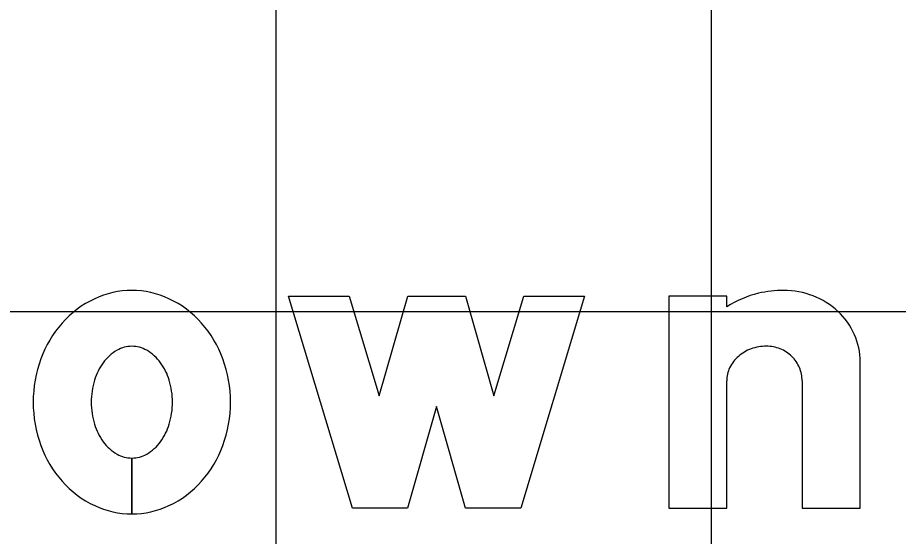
# Model space of a CAD drawing. Extents: x 1797809 to 2198143, y 249608 to 1237864.
# Drawn here: x 2197316.901 to 2197320.948, y 1237168.073 to 1237170.456 of the extents above; entities that cross this region are included whole.
import ezdxf

# ---------------------------------------------------------------- set-up
doc = ezdxf.new("R2010")
doc.units = 0
for name, color, linetype in [('GSBWFILL', 7, 'Continuous'), ('GSCOLORFILL', 7, 'Continuous'), ('GSOUTLINE', 7, 'Continuous'), ('GSSHT', 7, 'Continuous')]:
    doc.layers.add(name, color=color, linetype=linetype)

msp = doc.modelspace()

# ---------------------------------------------------------------- linework, layer by layer
at = {"layer": 'GSBWFILL'}
for p, q in [((2197320.5063, 1237168.7875), (2197320.5063, 1237168.2027)), ((2197317.4263, 1237168.1761), (2197317.4263, 1237168.4327)), ((2197317.4263, 1237168.4327), (2197317.4263, 1237168.1761))]:
    msp.add_line(p, q, dxfattribs=at)
msp.add_lwpolyline([(2197319.5063, 1237169.1761), (2197319.2129, 1237168.2027), (2197318.9596, 1237168.2027), (2197318.8263, 1237168.6694), (2197318.6929, 1237168.2027), (2197318.4396, 1237168.2027), (2197318.1463, 1237169.1761), (2197318.4248, 1237169.1761), (2197318.5628, 1237168.718), (2197318.6937, 1237169.1761), (2197318.9588, 1237169.1761), (2197319.0897, 1237168.718), (2197319.2278, 1237169.1761)], close=True, dxfattribs=at)
for points in [[(2197320.1596, 1237169.1279), (2197320.1596, 1237169.1761), (2197319.8929, 1237169.1761), (2197319.8929, 1237168.2027), (2197320.1596, 1237168.2027), (2197320.1596, 1237168.7875)], [(2197320.5063, 1237168.2027), (2197320.7729, 1237168.2027), (2197320.7729, 1237168.8753)]]:
    msp.add_lwpolyline(points, dxfattribs=at)
for centre, major_axis, ratio, start_param, end_param in [((2197317.4263, 1237168.8009), (0, 0.4018), 0.999994, 0, 0.438571), ((2197317.4263, 1237168.8009), (0, 0.4018), 0.999994, 5.844614, 6.283185), ((2197320.4221, 1237168.6694), (0, 0.5334), 0.999997, 0, 0.219986), ((2197320.4221, 1237168.8273), (0, 0.3754), 0.999997, 5.914285, 6.283185), ((2197317.4516, 1237168.7469), (0, 0.4615), 0.999994, 0.438571, 0.847388), ((2197317.4009, 1237168.7469), (0, 0.4615), 0.999994, 5.435798, 5.844614), ((2197320.4176, 1237168.7229), (0, 0.4802), 0.999997, 0.235088, 0.567132), ((2197320.4311, 1237168.8507), (0, 0.3503), 0.999997, 5.532258, 5.914285), ((2197320.4451, 1237168.8657), (0, 0.3299), 0.999997, 5.130076, 5.532258), ((2197317.4911, 1237168.7121), (0, 0.5141), 0.999994, 0.847388, 1.220117), ((2197317.3614, 1237168.7121), (0, 0.5141), 0.999994, 5.063069, 5.435798), ((2197320.4668, 1237168.8753), (0, 0.3062), 0.999997, 4.712389, 5.130076), ((2197317.4588, 1237168.7512), (0, 0.2035), 0.999994, 0.517724, 0.942), ((2197317.4263, 1237168.8084), (0, 0.1377), 0.999994, 0, 0.517724), ((2197317.4263, 1237168.8084), (0, 0.1377), 0.999994, 5.765461, 6.283185), ((2197317.3937, 1237168.7512), (0, 0.2035), 0.999994, 5.341185, 5.765461), ((2197320.3336, 1237168.7615), (0, 0.1835), 0.999997, 0.345704, 0.715718), ((2197320.3425, 1237168.7367), (0, 0.2099), 0.999997, 0, 0.345704), ((2197320.3425, 1237168.7781), (0, 0.1684), 0.999997, 5.900624, 6.283185), ((2197320.3444, 1237168.7827), (0, 0.1635), 0.999997, 5.51227, 5.900624), ((2197317.553, 1237168.6894), (0, 0.5801), 0.999994, 1.220117, 1.570796), ((2197317.2995, 1237168.6894), (0, 0.5801), 0.999994, 4.712389, 5.063069), ((2197320.3198, 1237168.7774), (0, 0.1625), 0.999997, 0.715718, 1.126231), ((2197320.3472, 1237168.7856), (0, 0.1594), 0.999997, 5.115435, 5.51227), ((2197317.5102, 1237168.7138), (0, 0.267), 0.999994, 0.942, 1.278197), ((2197317.3423, 1237168.7138), (0, 0.267), 0.999994, 5.004989, 5.341185), ((2197320.2985, 1237168.7875), (0, 0.1389), 0.999997, 1.126231, 1.570796), ((2197320.3516, 1237168.7875), (0, 0.1546), 0.999997, 4.712389, 5.115435), ((2197317.5913, 1237168.6894), (0, 0.3517), 0.999994, 1.278197, 1.570796), ((2197317.2612, 1237168.6894), (0, 0.3517), 0.999994, 4.712389, 5.004989), ((2197317.553, 1237168.6894), (0, 0.5801), 0.999994, 1.570796, 1.921476), ((2197317.5913, 1237168.6894), (0, 0.3517), 0.999994, 1.570796, 1.863396), ((2197317.2612, 1237168.6894), (0, 0.3517), 0.999994, 4.419789, 4.712389), ((2197317.2995, 1237168.6894), (0, 0.5801), 0.999994, 4.361709, 4.712389), ((2197317.5102, 1237168.665), (0, 0.267), 0.999994, 1.863396, 2.199593), ((2197317.3423, 1237168.665), (0, 0.267), 0.999994, 4.083593, 4.419789), ((2197317.4911, 1237168.6668), (0, 0.5141), 0.999994, 1.921476, 2.294205), ((2197317.4588, 1237168.6276), (0, 0.2035), 0.999994, 2.199593, 2.623869), ((2197317.3937, 1237168.6276), (0, 0.2035), 0.999994, 3.659317, 4.083593), ((2197317.3614, 1237168.6668), (0, 0.5141), 0.999994, 3.98898, 4.361709), ((2197317.4263, 1237168.5704), (0, 0.1377), 0.999994, 2.623869, 3.141593), ((2197317.4263, 1237168.5704), (0, 0.1377), 0.999994, 3.142077, 3.659317), ((2197317.4516, 1237168.6319), (0, 0.4615), 0.999994, 2.294205, 2.703022), ((2197317.4009, 1237168.6319), (0, 0.4615), 0.999994, 3.580164, 3.98898), ((2197317.4263, 1237168.5779), (0, 0.4018), 0.999994, 2.703022, 3.141593), ((2197317.4263, 1237168.5779), (0, 0.4018), 0.999994, 3.141759, 3.580164)]:
    msp.add_ellipse(centre, major_axis=major_axis, ratio=ratio, start_param=start_param, end_param=end_param, dxfattribs=at)
at = {"layer": 'GSCOLORFILL'}
for p, q in [((2197320.5063, 1237168.7875), (2197320.5063, 1237168.2027)), ((2197317.4263, 1237168.1761), (2197317.4263, 1237168.4327)), ((2197317.4263, 1237168.4327), (2197317.4263, 1237168.1761))]:
    msp.add_line(p, q, dxfattribs=at)
msp.add_lwpolyline([(2197319.5063, 1237169.1761), (2197319.2129, 1237168.2027), (2197318.9596, 1237168.2027), (2197318.8263, 1237168.6694), (2197318.6929, 1237168.2027), (2197318.4396, 1237168.2027), (2197318.1463, 1237169.1761), (2197318.4248, 1237169.1761), (2197318.5628, 1237168.718), (2197318.6937, 1237169.1761), (2197318.9588, 1237169.1761), (2197319.0897, 1237168.718), (2197319.2278, 1237169.1761)], close=True, dxfattribs=at)
for points in [[(2197320.1596, 1237169.1279), (2197320.1596, 1237169.1761), (2197319.8929, 1237169.1761), (2197319.8929, 1237168.2027), (2197320.1596, 1237168.2027), (2197320.1596, 1237168.7875)], [(2197320.5063, 1237168.2027), (2197320.7729, 1237168.2027), (2197320.7729, 1237168.8753)]]:
    msp.add_lwpolyline(points, dxfattribs=at)
for centre, major_axis, ratio, start_param, end_param in [((2197317.4263, 1237168.8009), (0, 0.4018), 0.999994, 0, 0.438571), ((2197317.4263, 1237168.8009), (0, 0.4018), 0.999994, 5.844614, 6.283185), ((2197320.4221, 1237168.6694), (0, 0.5334), 0.999997, 0, 0.219986), ((2197320.4221, 1237168.8273), (0, 0.3754), 0.999997, 5.914285, 6.283185), ((2197317.4516, 1237168.7469), (0, 0.4615), 0.999994, 0.438571, 0.847388), ((2197317.4009, 1237168.7469), (0, 0.4615), 0.999994, 5.435798, 5.844614), ((2197320.4176, 1237168.7229), (0, 0.4802), 0.999997, 0.235088, 0.567132), ((2197320.4311, 1237168.8507), (0, 0.3503), 0.999997, 5.532258, 5.914285), ((2197320.4451, 1237168.8657), (0, 0.3299), 0.999997, 5.130076, 5.532258), ((2197317.4911, 1237168.7121), (0, 0.5141), 0.999994, 0.847388, 1.220117), ((2197317.3614, 1237168.7121), (0, 0.5141), 0.999994, 5.063069, 5.435798), ((2197320.4668, 1237168.8753), (0, 0.3062), 0.999997, 4.712389, 5.130076), ((2197317.4588, 1237168.7512), (0, 0.2035), 0.999994, 0.517724, 0.942), ((2197317.4263, 1237168.8084), (0, 0.1377), 0.999994, 0, 0.517724), ((2197317.4263, 1237168.8084), (0, 0.1377), 0.999994, 5.765461, 6.283185), ((2197317.3937, 1237168.7512), (0, 0.2035), 0.999994, 5.341185, 5.765461), ((2197320.3336, 1237168.7615), (0, 0.1835), 0.999997, 0.345704, 0.715718), ((2197320.3425, 1237168.7367), (0, 0.2099), 0.999997, 0, 0.345704), ((2197320.3425, 1237168.7781), (0, 0.1684), 0.999997, 5.900624, 6.283185), ((2197320.3444, 1237168.7827), (0, 0.1635), 0.999997, 5.51227, 5.900624), ((2197317.553, 1237168.6894), (0, 0.5801), 0.999994, 1.220117, 1.570796), ((2197317.2995, 1237168.6894), (0, 0.5801), 0.999994, 4.712389, 5.063069), ((2197320.3198, 1237168.7774), (0, 0.1625), 0.999997, 0.715718, 1.126231), ((2197320.3472, 1237168.7856), (0, 0.1594), 0.999997, 5.115435, 5.51227), ((2197317.5102, 1237168.7138), (0, 0.267), 0.999994, 0.942, 1.278197), ((2197317.3423, 1237168.7138), (0, 0.267), 0.999994, 5.004989, 5.341185), ((2197320.2985, 1237168.7875), (0, 0.1389), 0.999997, 1.126231, 1.570796), ((2197320.3516, 1237168.7875), (0, 0.1546), 0.999997, 4.712389, 5.115435), ((2197317.5913, 1237168.6894), (0, 0.3517), 0.999994, 1.278197, 1.570796), ((2197317.2612, 1237168.6894), (0, 0.3517), 0.999994, 4.712389, 5.004989), ((2197317.553, 1237168.6894), (0, 0.5801), 0.999994, 1.570796, 1.921476), ((2197317.5913, 1237168.6894), (0, 0.3517), 0.999994, 1.570796, 1.863396), ((2197317.2612, 1237168.6894), (0, 0.3517), 0.999994, 4.419789, 4.712389), ((2197317.2995, 1237168.6894), (0, 0.5801), 0.999994, 4.361709, 4.712389), ((2197317.5102, 1237168.665), (0, 0.267), 0.999994, 1.863396, 2.199593), ((2197317.3423, 1237168.665), (0, 0.267), 0.999994, 4.083593, 4.419789), ((2197317.4911, 1237168.6668), (0, 0.5141), 0.999994, 1.921476, 2.294205), ((2197317.4588, 1237168.6276), (0, 0.2035), 0.999994, 2.199593, 2.623869), ((2197317.3937, 1237168.6276), (0, 0.2035), 0.999994, 3.659317, 4.083593), ((2197317.3614, 1237168.6668), (0, 0.5141), 0.999994, 3.98898, 4.361709), ((2197317.4263, 1237168.5704), (0, 0.1377), 0.999994, 2.623869, 3.141593), ((2197317.4263, 1237168.5704), (0, 0.1377), 0.999994, 3.142077, 3.659317), ((2197317.4516, 1237168.6319), (0, 0.4615), 0.999994, 2.294205, 2.703022), ((2197317.4009, 1237168.6319), (0, 0.4615), 0.999994, 3.580164, 3.98898), ((2197317.4263, 1237168.5779), (0, 0.4018), 0.999994, 2.703022, 3.141593), ((2197317.4263, 1237168.5779), (0, 0.4018), 0.999994, 3.141759, 3.580164)]:
    msp.add_ellipse(centre, major_axis=major_axis, ratio=ratio, start_param=start_param, end_param=end_param, dxfattribs=at)
at = {"layer": 'GSOUTLINE'}
msp.add_line((2197320.5063, 1237168.7875), (2197320.5063, 1237168.2027), dxfattribs=at)
msp.add_lwpolyline([(2197319.5063, 1237169.1761), (2197319.2129, 1237168.2027), (2197318.9596, 1237168.2027), (2197318.8263, 1237168.6694), (2197318.6929, 1237168.2027), (2197318.4396, 1237168.2027), (2197318.1463, 1237169.1761), (2197318.4248, 1237169.1761), (2197318.5628, 1237168.718), (2197318.6937, 1237169.1761), (2197318.9588, 1237169.1761), (2197319.0897, 1237168.718), (2197319.2278, 1237169.1761)], close=True, dxfattribs=at)
for points in [[(2197320.1596, 1237169.1279), (2197320.1596, 1237169.1761), (2197319.8929, 1237169.1761), (2197319.8929, 1237168.2027), (2197320.1596, 1237168.2027), (2197320.1596, 1237168.7875)], [(2197320.5063, 1237168.2027), (2197320.7729, 1237168.2027), (2197320.7729, 1237168.8753)]]:
    msp.add_lwpolyline(points, dxfattribs=at)
for centre, major_axis, ratio, start_param, end_param in [((2197317.4263, 1237168.8009), (0, 0.4018), 0.999994, 0, 0.438571), ((2197317.4263, 1237168.8009), (0, 0.4018), 0.999994, 5.844614, 6.283185), ((2197320.4221, 1237168.6694), (0, 0.5334), 0.999997, 0, 0.219986), ((2197320.4221, 1237168.8273), (0, 0.3754), 0.999997, 5.914285, 6.283185), ((2197317.4516, 1237168.7469), (0, 0.4615), 0.999994, 0.438571, 0.847388), ((2197317.4009, 1237168.7469), (0, 0.4615), 0.999994, 5.435798, 5.844614), ((2197320.4176, 1237168.7229), (0, 0.4802), 0.999997, 0.235088, 0.567132), ((2197320.4311, 1237168.8507), (0, 0.3503), 0.999997, 5.532258, 5.914285), ((2197320.4451, 1237168.8657), (0, 0.3299), 0.999997, 5.130076, 5.532258), ((2197317.4911, 1237168.7121), (0, 0.5141), 0.999994, 0.847388, 1.220117), ((2197317.3614, 1237168.7121), (0, 0.5141), 0.999994, 5.063069, 5.435798), ((2197320.4668, 1237168.8753), (0, 0.3062), 0.999997, 4.712389, 5.130076), ((2197317.4588, 1237168.7512), (0, 0.2035), 0.999994, 0.517724, 0.942), ((2197317.4263, 1237168.8084), (0, 0.1377), 0.999994, 0, 0.517724), ((2197317.4263, 1237168.8084), (0, 0.1377), 0.999994, 5.765461, 6.283185), ((2197317.3937, 1237168.7512), (0, 0.2035), 0.999994, 5.341185, 5.765461), ((2197320.3336, 1237168.7615), (0, 0.1835), 0.999997, 0.345704, 0.715718), ((2197320.3425, 1237168.7367), (0, 0.2099), 0.999997, 0, 0.345704), ((2197320.3425, 1237168.7781), (0, 0.1684), 0.999997, 5.900624, 6.283185), ((2197320.3444, 1237168.7827), (0, 0.1635), 0.999997, 5.51227, 5.900624), ((2197317.553, 1237168.6894), (0, 0.5801), 0.999994, 1.220117, 1.570796), ((2197317.2995, 1237168.6894), (0, 0.5801), 0.999994, 4.712389, 5.063069), ((2197320.3198, 1237168.7774), (0, 0.1625), 0.999997, 0.715718, 1.126231), ((2197320.3472, 1237168.7856), (0, 0.1594), 0.999997, 5.115435, 5.51227), ((2197317.5102, 1237168.7138), (0, 0.267), 0.999994, 0.942, 1.278197), ((2197317.3423, 1237168.7138), (0, 0.267), 0.999994, 5.004989, 5.341185), ((2197320.2985, 1237168.7875), (0, 0.1389), 0.999997, 1.126231, 1.570796), ((2197320.3516, 1237168.7875), (0, 0.1546), 0.999997, 4.712389, 5.115435), ((2197317.5913, 1237168.6894), (0, 0.3517), 0.999994, 1.278197, 1.570796), ((2197317.2612, 1237168.6894), (0, 0.3517), 0.999994, 4.712389, 5.004989), ((2197317.553, 1237168.6894), (0, 0.5801), 0.999994, 1.570796, 1.921476), ((2197317.5913, 1237168.6894), (0, 0.3517), 0.999994, 1.570796, 1.863396), ((2197317.2612, 1237168.6894), (0, 0.3517), 0.999994, 4.419789, 4.712389), ((2197317.2995, 1237168.6894), (0, 0.5801), 0.999994, 4.361709, 4.712389), ((2197317.5102, 1237168.665), (0, 0.267), 0.999994, 1.863396, 2.199593), ((2197317.3423, 1237168.665), (0, 0.267), 0.999994, 4.083593, 4.419789), ((2197317.4911, 1237168.6668), (0, 0.5141), 0.999994, 1.921476, 2.294205), ((2197317.4588, 1237168.6276), (0, 0.2035), 0.999994, 2.199593, 2.623869), ((2197317.3937, 1237168.6276), (0, 0.2035), 0.999994, 3.659317, 4.083593), ((2197317.3614, 1237168.6668), (0, 0.5141), 0.999994, 3.98898, 4.361709), ((2197317.4263, 1237168.5704), (0, 0.1377), 0.999994, 2.623869, 3.141593), ((2197317.4263, 1237168.5704), (0, 0.1377), 0.999994, 3.141593, 3.659317), ((2197317.4516, 1237168.6319), (0, 0.4615), 0.999994, 2.294205, 2.703022), ((2197317.4009, 1237168.6319), (0, 0.4615), 0.999994, 3.580164, 3.98898), ((2197317.4263, 1237168.5779), (0, 0.4018), 0.999994, 2.703022, 3.141593), ((2197317.4263, 1237168.5779), (0, 0.4018), 0.999994, 3.141593, 3.580164)]:
    msp.add_ellipse(centre, major_axis=major_axis, ratio=ratio, start_param=start_param, end_param=end_param, dxfattribs=at)
at = {"layer": 'GSSHT'}
for p, q in [((2197318.0894, 1237163.1062), (2197318.0894, 1237223.1062)), ((2197320.0894, 1237163.1062), (2197320.0894, 1237223.1062)), ((2197288.0894, 1237169.1062), (2197408.0894, 1237169.1062))]:
    msp.add_line(p, q, dxfattribs=at)

doc.saveas('drawing.dxf')
